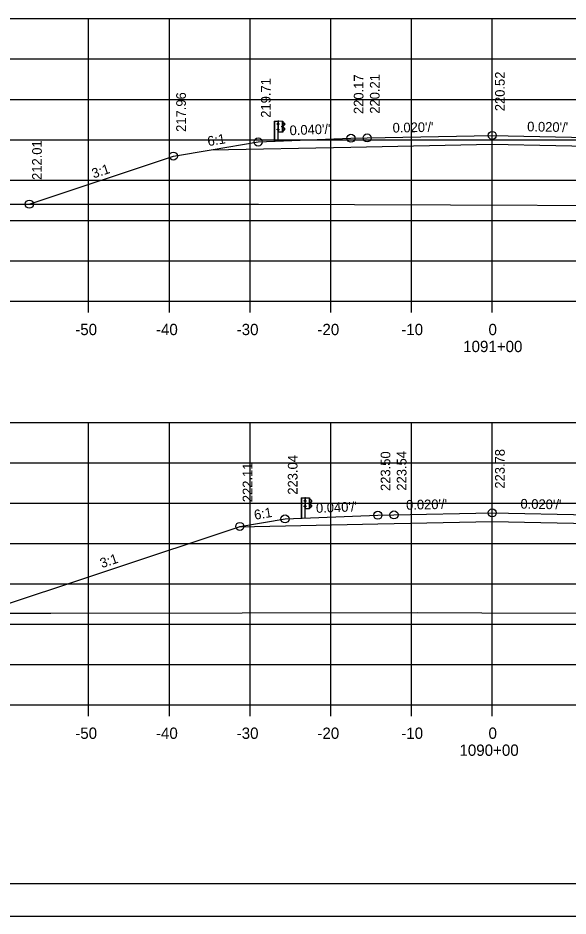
# Model space of a CAD drawing. Extents: x 1386544 to 1388153, y 379785 to 390999.
# Drawn here: x 1387300.9 to 1387369.1, y 390358.9 to 390470.1 of the extents above; entities that cross this region are included whole.
import ezdxf

# ---------------------------------------------------------------- set-up
doc = ezdxf.new("R2010")
doc.units = 0
for name, color, linetype in [('R_Alt Surface', 7, 'Continuous'), ('R_Axis', 7, 'Continuous'), ('R_Axis Annot', 7, 'Continuous'), ('R_Border', 7, 'Continuous'), ('R_Exist Surface', 7, 'Continuous'), ('R_Fin Surface', 7, 'Continuous'), ('R_Grid', 7, 'Continuous'), ('R_No Plot', 7, 'Continuous'), ('R_Proposed Road', 7, 'Continuous'), ('R_Xsect Elev', 7, 'Continuous'), ('R_Xsect Slope', 7, 'Continuous')]:
    doc.layers.add(name, color=color, linetype=linetype)

msp = doc.modelspace()

# ---------------------------------------------------------------- linework, layer by layer
at = {"layer": 'R_Alt Surface'}
for points in [[(1387324.86, 390453.82), (1387342.18, 390454.16), (1387359.68, 390454.51), (1387375.43, 390454.2), (1387392.15, 390453.87)], [(1387328.31, 390407.15), (1387345.51, 390407.49), (1387359.68, 390407.77), (1387373.76, 390407.49), (1387391.08, 390407.15)]]:
    msp.add_lwpolyline(points, dxfattribs=at)
at = {"layer": 'R_Axis'}
for p, q in [((1387209.68, 390435.07), (1387509.68, 390435.07)), ((1387309.68, 390433.67), (1387309.68, 390435.07)), ((1387319.68, 390433.67), (1387319.68, 390435.07)), ((1387329.68, 390433.67), (1387329.68, 390435.07)), ((1387339.68, 390433.67), (1387339.68, 390435.07)), ((1387349.68, 390433.67), (1387349.68, 390435.07)), ((1387359.68, 390433.67), (1387359.68, 390435.07)), ((1387209.68, 390385.07), (1387509.68, 390385.07)), ((1387309.68, 390383.67), (1387309.68, 390385.07)), ((1387319.68, 390383.67), (1387319.68, 390385.07)), ((1387329.68, 390383.67), (1387329.68, 390385.07)), ((1387339.68, 390383.67), (1387339.68, 390385.07)), ((1387349.68, 390383.67), (1387349.68, 390385.07)), ((1387359.68, 390383.67), (1387359.68, 390385.07))]:
    msp.add_line(p, q, dxfattribs=at)
at = {"layer": 'R_Border'}
msp.add_line((1387517.86, 390362.91), (1387201.68, 390362.91), dxfattribs=at)
at = {"layer": 'R_Exist Surface'}
for points in [[(1387209.68, 390447.06), (1387240.1, 390447.04), (1387264.3, 390447.07), (1387285.89, 390447.09), (1387308.79, 390447.09), (1387330.74, 390447.07), (1387354.5, 390447.02), (1387376.04, 390446.94), (1387401.66, 390446.82), (1387422.17, 390446.72), (1387446.84, 390446.67), (1387468.15, 390446.64), (1387501.17, 390446.58), (1387509.68, 390446.55)], [(1387209.68, 390396.26), (1387216.72, 390396.26), (1387240.57, 390396.33), (1387251.92, 390396.36), (1387259.98, 390396.38), (1387296.21, 390396.42), (1387305, 390396.43), (1387328.71, 390396.47), (1387350.45, 390396.5), (1387358.38, 390396.49), (1387399.39, 390396.41), (1387403.82, 390396.41), (1387448.15, 390396.32), (1387456.92, 390396.34), (1387494.88, 390396.4), (1387506.32, 390396.35), (1387509.68, 390396.34)]]:
    msp.add_lwpolyline(points, dxfattribs=at)
at = {"layer": 'R_Fin Surface'}
for points in [[(1387302.33, 390447.09), (1387320.18, 390453.04), (1387324.86, 390453.82), (1387330.68, 390454.79), (1387342.18, 390455.25), (1387344.18, 390455.29), (1387359.68, 390455.6), (1387373.43, 390455.32), (1387375.43, 390455.28), (1387386.23, 390454.85), (1387392.15, 390453.87), (1387397.43, 390452.99), (1387416.13, 390446.75)], [(1387296.12, 390396.42), (1387328.31, 390407.15), (1387328.41, 390407.18), (1387334.01, 390408.11), (1387345.51, 390408.57), (1387347.51, 390408.61), (1387359.68, 390408.86), (1387371.76, 390408.62), (1387373.76, 390408.58), (1387385.26, 390408.12), (1387391.08, 390407.15), (1387393.48, 390406.75), (1387424.63, 390396.36)]]:
    msp.add_lwpolyline(points, dxfattribs=at)
at = {"layer": 'R_Grid'}
for p, q in [((1387209.68, 390470.07), (1387509.68, 390470.07)), ((1387309.68, 390435.07), (1387309.68, 390470.07)), ((1387319.68, 390435.07), (1387319.68, 390470.07)), ((1387329.68, 390435.07), (1387329.68, 390470.07)), ((1387339.68, 390435.07), (1387339.68, 390470.07)), ((1387349.68, 390435.07), (1387349.68, 390470.07)), ((1387359.68, 390435.07), (1387359.68, 390470.07)), ((1387209.68, 390465.07), (1387509.68, 390465.07)), ((1387209.68, 390460.07), (1387509.68, 390460.07)), ((1387209.68, 390455.07), (1387509.68, 390455.07)), ((1387209.68, 390450.07), (1387509.68, 390450.07)), ((1387209.68, 390445.07), (1387509.68, 390445.07)), ((1387209.68, 390440.07), (1387509.68, 390440.07)), ((1387209.68, 390435.07), (1387509.68, 390435.07)), ((1387209.68, 390420.07), (1387509.68, 390420.07)), ((1387309.68, 390385.07), (1387309.68, 390420.07)), ((1387319.68, 390385.07), (1387319.68, 390420.07)), ((1387329.68, 390385.07), (1387329.68, 390420.07)), ((1387339.68, 390385.07), (1387339.68, 390420.07)), ((1387349.68, 390385.07), (1387349.68, 390420.07)), ((1387359.68, 390385.07), (1387359.68, 390420.07)), ((1387209.68, 390415.07), (1387509.68, 390415.07)), ((1387209.68, 390410.07), (1387509.68, 390410.07)), ((1387209.68, 390405.07), (1387509.68, 390405.07)), ((1387209.68, 390400.07), (1387509.68, 390400.07)), ((1387209.68, 390395.07), (1387509.68, 390395.07)), ((1387209.68, 390390.07), (1387509.68, 390390.07)), ((1387209.68, 390385.07), (1387509.68, 390385.07))]:
    msp.add_line(p, q, dxfattribs=at)
at = {"layer": 'R_No Plot'}
msp.add_line((1387189.28, 390358.93), (1387522.61, 390358.93), dxfattribs=at)
msp.add_lwpolyline([(1387435.6, 390568.37), (1387455.22, 390568.37), (1387455.22, 390558.49), (1387471.33, 390558.49), (1387494.53, 390558.49), (1387494.53, 390534.16), (1387517.86, 390534.16), (1387517.86, 390362.91), (1387201.68, 390362.91), (1387201.68, 390568.37)], close=True, dxfattribs=at)
for centre in [(1387342.18, 390455.25), (1387344.18, 390455.29), (1387359.68, 390455.6), (1387330.68, 390454.79), (1387320.18, 390453.04), (1387302.33, 390447.09), (1387345.51, 390408.57), (1387347.51, 390408.61), (1387359.68, 390408.86), (1387334.01, 390408.11), (1387328.41, 390407.18)]:
    msp.add_circle(centre, 0.5, dxfattribs=at)
at = {"layer": 'R_Proposed Road'}
for p, q in [((1387332.68, 390457.38), (1387332.68, 390454.87)), ((1387332.71, 390457.38), (1387332.71, 390454.87)), ((1387333.13, 390457.08), (1387333.08, 390457.08)), ((1387333.08, 390456.97), (1387333.08, 390457.07)), ((1387333.13, 390457.05), (1387333.08, 390457.05)), ((1387333.13, 390456.99), (1387333.08, 390456.99)), ((1387333.13, 390456.96), (1387333.08, 390456.96)), ((1387333.13, 390456.99), (1387333.09, 390456.99)), ((1387333.2, 390457.39), (1387333.13, 390457.38)), ((1387333.13, 390456.96), (1387333.13, 390457.08)), ((1387333.17, 390454.87), (1387333.17, 390457.39)), ((1387333.2, 390457.39), (1387333.2, 390457.39)), ((1387333.26, 390457.01), (1387333.2, 390457.01)), ((1387333.21, 390457.08), (1387333.26, 390457.08)), ((1387333.21, 390456.95), (1387333.26, 390456.95)), ((1387333.26, 390457.08), (1387333.26, 390456.95)), ((1387333.63, 390456.65), (1387333.63, 390456.75)), ((1387333.69, 390456.76), (1387333.64, 390456.76)), ((1387333.69, 390456.73), (1387333.64, 390456.73)), ((1387333.69, 390456.64), (1387333.69, 390456.76)), ((1387333.7, 390456.02), (1387333.7, 390457.38)), ((1387333.84, 390457.17), (1387333.73, 390457.23)), ((1387333.83, 390457.15), (1387333.74, 390457.2)), ((1387333.74, 390456.64), (1387333.74, 390456.77)), ((1387333.76, 390456.64), (1387333.77, 390456.77)), ((1387333.79, 390456.84), (1387333.96, 390456.94)), ((1387333.8, 390456.82), (1387333.97, 390456.92)), ((1387333.96, 390457.05), (1387333.83, 390457.15)), ((1387333.97, 390457.07), (1387333.84, 390457.17)), ((1387333.12, 390456.39), (1387333.07, 390456.39)), ((1387333.07, 390456.28), (1387333.07, 390456.38)), ((1387333.12, 390456.36), (1387333.07, 390456.36)), ((1387333.12, 390456.3), (1387333.07, 390456.3)), ((1387333.12, 390456.27), (1387333.07, 390456.27)), ((1387333.12, 390456.3), (1387333.08, 390456.3)), ((1387333.12, 390456.27), (1387333.12, 390456.39)), ((1387333.2, 390456.02), (1387333.17, 390456.02)), ((1387333.26, 390456.33), (1387333.2, 390456.33)), ((1387333.26, 390456.39), (1387333.21, 390456.39)), ((1387333.26, 390456.27), (1387333.21, 390456.27)), ((1387333.26, 390456.27), (1387333.26, 390456.39)), ((1387333.69, 390456.67), (1387333.64, 390456.67)), ((1387333.69, 390456.67), (1387333.64, 390456.67)), ((1387333.69, 390456.64), (1387333.64, 390456.64)), ((1387333.73, 390456.18), (1387333.84, 390456.23)), ((1387333.74, 390456.16), (1387333.85, 390456.22)), ((1387333.94, 390456.47), (1387333.78, 390456.56)), ((1387333.95, 390456.49), (1387333.79, 390456.58)), ((1387333.84, 390456.23), (1387333.96, 390456.34)), ((1387333.85, 390456.22), (1387333.98, 390456.33)), ((1387336.01, 390410.71), (1387336.01, 390408.2)), ((1387336.04, 390410.71), (1387336.04, 390408.2)), ((1387336.41, 390410.3), (1387336.41, 390410.39)), ((1387336.46, 390410.28), (1387336.41, 390410.28)), ((1387336.46, 390410.41), (1387336.42, 390410.41)), ((1387336.46, 390410.38), (1387336.42, 390410.38)), ((1387336.46, 390410.32), (1387336.42, 390410.32)), ((1387336.46, 390410.32), (1387336.42, 390410.32)), ((1387336.46, 390410.28), (1387336.46, 390410.41)), ((1387336.53, 390410.71), (1387336.47, 390410.71)), ((1387336.5, 390408.19), (1387336.5, 390410.71)), ((1387336.53, 390410.71), (1387336.53, 390410.71)), ((1387336.59, 390410.34), (1387336.53, 390410.34)), ((1387336.54, 390410.4), (1387336.59, 390410.4)), ((1387336.54, 390410.28), (1387336.59, 390410.28)), ((1387336.59, 390410.4), (1387336.59, 390410.28)), ((1387337.02, 390410.09), (1387336.97, 390410.09)), ((1387336.97, 390409.98), (1387336.97, 390410.07)), ((1387337.02, 390410.06), (1387336.97, 390410.06)), ((1387337.02, 390409.96), (1387337.02, 390410.09)), ((1387337.03, 390409.34), (1387337.03, 390410.7)), ((1387337.18, 390410.5), (1387337.07, 390410.56)), ((1387337.16, 390410.48), (1387337.07, 390410.53)), ((1387337.07, 390409.96), (1387337.07, 390410.1)), ((1387337.1, 390409.96), (1387337.1, 390410.1)), ((1387337.12, 390410.16), (1387337.29, 390410.27)), ((1387337.13, 390410.14), (1387337.3, 390410.25)), ((1387337.29, 390410.38), (1387337.16, 390410.48)), ((1387337.31, 390410.39), (1387337.18, 390410.5)), ((1387336.4, 390409.61), (1387336.4, 390409.71)), ((1387336.45, 390409.69), (1387336.4, 390409.69)), ((1387336.45, 390409.63), (1387336.4, 390409.63)), ((1387336.45, 390409.6), (1387336.4, 390409.6)), ((1387336.45, 390409.72), (1387336.41, 390409.72)), ((1387336.45, 390409.63), (1387336.41, 390409.63)), ((1387336.45, 390409.6), (1387336.45, 390409.72)), ((1387336.53, 390409.34), (1387336.5, 390409.34)), ((1387336.59, 390409.66), (1387336.53, 390409.66)), ((1387336.59, 390409.72), (1387336.54, 390409.72)), ((1387336.59, 390409.6), (1387336.54, 390409.6)), ((1387336.59, 390409.6), (1387336.59, 390409.72)), ((1387337.02, 390409.99), (1387336.97, 390409.99)), ((1387337.02, 390409.96), (1387336.97, 390409.96)), ((1387337.02, 390409.99), (1387336.98, 390409.99)), ((1387337.06, 390409.51), (1387337.17, 390409.56)), ((1387337.07, 390409.49), (1387337.18, 390409.55)), ((1387337.27, 390409.79), (1387337.11, 390409.89)), ((1387337.28, 390409.81), (1387337.13, 390409.91)), ((1387337.17, 390409.56), (1387337.3, 390409.67)), ((1387337.18, 390409.55), (1387337.31, 390409.65))]:
    msp.add_line(p, q, dxfattribs=at)
for points in [[(1387332.68, 390457.38), (1387333.13, 390457.38), (1387333.13, 390454.87)], [(1387336.01, 390410.71), (1387336.47, 390410.71), (1387336.46, 390408.19)]]:
    msp.add_lwpolyline(points, dxfattribs=at)
for points in [[(1387333.07, 390457.05), (1387333.07, 390456.99), (1387333.05, 390456.99), (1387333.05, 390457.05)], [(1387333.13, 390457.1), (1387333.13, 390456.93), (1387333.14, 390456.93), (1387333.14, 390457.1)], [(1387333.73, 390457.38), (1387333.73, 390456.02), (1387333.2, 390456.02), (1387333.2, 390457.39)], [(1387333.26, 390457.08), (1387333.26, 390456.95), (1387333.2, 390456.95), (1387333.2, 390457.08)], [(1387333.63, 390456.73), (1387333.63, 390456.67), (1387333.61, 390456.67), (1387333.61, 390456.73)], [(1387333.69, 390456.78), (1387333.69, 390456.61), (1387333.7, 390456.61), (1387333.7, 390456.78)], [(1387333.06, 390456.36), (1387333.06, 390456.3), (1387333.04, 390456.3), (1387333.04, 390456.36)], [(1387333.12, 390456.41), (1387333.12, 390456.25), (1387333.13, 390456.25), (1387333.13, 390456.41)], [(1387333.26, 390456.39), (1387333.26, 390456.27), (1387333.2, 390456.27), (1387333.2, 390456.39)], [(1387336.41, 390410.38), (1387336.41, 390410.32), (1387336.38, 390410.32), (1387336.38, 390410.38)], [(1387336.46, 390410.43), (1387336.46, 390410.26), (1387336.47, 390410.26), (1387336.47, 390410.43)], [(1387337.06, 390410.71), (1387337.06, 390409.34), (1387336.53, 390409.34), (1387336.53, 390410.71)], [(1387336.59, 390410.4), (1387336.59, 390410.28), (1387336.53, 390410.28), (1387336.53, 390410.4)], [(1387336.96, 390410.06), (1387336.96, 390409.99), (1387336.94, 390409.99), (1387336.94, 390410.06)], [(1387337.02, 390410.11), (1387337.02, 390409.94), (1387337.03, 390409.94), (1387337.03, 390410.11)], [(1387336.4, 390409.69), (1387336.4, 390409.63), (1387336.37, 390409.63), (1387336.37, 390409.69)], [(1387336.45, 390409.74), (1387336.45, 390409.57), (1387336.46, 390409.57), (1387336.46, 390409.74)], [(1387336.59, 390409.72), (1387336.59, 390409.6), (1387336.53, 390409.6), (1387336.53, 390409.72)]]:
    msp.add_lwpolyline(points, close=True, dxfattribs=at)
for centre, radius, start, end in [((1387333.1, 390457.07), 0.022, 134.5745, 222.2244), ((1387333.17, 390457.02), 0.0922, 159.7423, 200.2577), ((1387333.1, 390456.97), 0.025, 140.9334, 216.6234), ((1387333.65, 390456.75), 0.022, 134.5745, 222.2244), ((1387333.72, 390456.7), 0.0922, 159.7423, 200.2577), ((1387333.83, 390456.76), 0.0865, 118.106, 175.0444), ((1387333.83, 390456.76), 0.0622, 118.106, 175.0444), ((1387333.76, 390456.69), 0.0453, 282.9554, 86.0697), ((1387333.93, 390457), 0.062, 299.2499, 57.9783), ((1387333.93, 390457), 0.0856, 299.2499, 57.9783), ((1387333.09, 390456.38), 0.022, 134.5745, 222.2244), ((1387333.16, 390456.33), 0.0922, 159.7423, 200.2577), ((1387333.09, 390456.28), 0.025, 140.9334, 216.6234), ((1387333.66, 390456.65), 0.025, 140.9334, 216.6234), ((1387333.81, 390456.63), 0.0703, 171.7804, 246.8536), ((1387333.81, 390456.63), 0.0462, 171.7804, 246.8536), ((1387333.89, 390456.39), 0.0854, 325.2184, 59.12), ((1387333.89, 390456.39), 0.109, 325.2184, 59.12), ((1387336.43, 390410.39), 0.022, 134.5745, 222.2244), ((1387336.5, 390410.35), 0.0922, 159.7423, 200.2577), ((1387336.43, 390410.3), 0.025, 140.9334, 216.6234), ((1387336.99, 390410.07), 0.022, 134.5745, 222.2244), ((1387337.06, 390410.03), 0.0922, 159.7423, 200.2577), ((1387337.16, 390410.09), 0.0865, 118.106, 175.0444), ((1387337.09, 390410.02), 0.0453, 282.9554, 86.0697), ((1387337.16, 390410.09), 0.0622, 118.106, 175.0444), ((1387337.26, 390410.32), 0.062, 299.2499, 57.9783), ((1387337.26, 390410.32), 0.0856, 299.2499, 57.9783), ((1387336.42, 390409.7), 0.022, 134.5745, 222.2244), ((1387336.49, 390409.66), 0.0922, 159.7423, 200.2577), ((1387336.42, 390409.61), 0.025, 140.9334, 216.6234), ((1387336.99, 390409.98), 0.025, 140.9334, 216.6234), ((1387337.14, 390409.95), 0.0703, 171.7804, 246.8536), ((1387337.14, 390409.95), 0.0462, 171.7804, 246.8536), ((1387337.23, 390409.72), 0.0854, 325.2184, 59.12), ((1387337.23, 390409.72), 0.109, 325.2184, 59.12)]:
    msp.add_arc(centre, radius, start, end, dxfattribs=at)

# ---------------------------------------------------------------- texts
at = {"layer": 'R_Axis Annot'}
for s, p in [('-50', (1387308.02, 390430.87)), ('-40', (1387318.02, 390430.87)), ('-30', (1387328.02, 390430.87)), ('-20', (1387338.02, 390430.87)), ('-10', (1387348.41, 390430.87)), ('0', (1387359.22, 390430.87)), ('1091+00', (1387356.08, 390428.77)), ('-50', (1387308.02, 390380.87)), ('-40', (1387318.02, 390380.87)), ('-30', (1387328.02, 390380.87)), ('-20', (1387338.02, 390380.87)), ('-10', (1387348.41, 390380.87)), ('0', (1387359.22, 390380.87)), ('1090+00', (1387355.62, 390378.77))]:
    msp.add_text(s, height=1.4, dxfattribs=at).set_placement(p)
at = {"layer": 'R_Xsect Elev'}
for s, p in [('220.52', (1387361.23, 390458.6)), ('219.71', (1387332.23, 390457.79)), ('220.17', (1387343.73, 390458.25)), ('220.21', (1387345.73, 390458.29)), ('217.96', (1387321.73, 390456.04)), ('212.01', (1387303.88, 390450.09)), ('223.78', (1387361.23, 390411.86)), ('223.04', (1387335.56, 390411.11)), ('223.50', (1387347.06, 390411.57)), ('223.54', (1387349.06, 390411.61)), ('222.11', (1387329.96, 390410.18))]:
    msp.add_text(s, height=1.2, rotation=90, dxfattribs=at).set_placement(p)
at = {"layer": 'R_Xsect Slope'}
for s, rotation, p in [("0.040'/'", 2.2906, (1387334.6, 390455.62)), ("0.020'/'", 1.1458, (1387347.35, 390455.95)), ("0.020'/'", 358.8542, (1387364, 390456.11)), ('6:1', 9.4623, (1387324.5, 390454.27)), ('3:1', 18.4349, (1387310.3, 390450.27)), ("0.040'/'", 2.2906, (1387337.87, 390408.85)), ("0.020'/'", 1.1458, (1387349.02, 390409.25)), ("0.020'/'", 358.8542, (1387363.17, 390409.39)), ('6:1', 9.4623, (1387330.28, 390408)), ('3:1', 18.4349, (1387311.32, 390402.01))]:
    msp.add_text(s, height=1.2, rotation=rotation, dxfattribs=at).set_placement(p)

doc.saveas('drawing.dxf')
